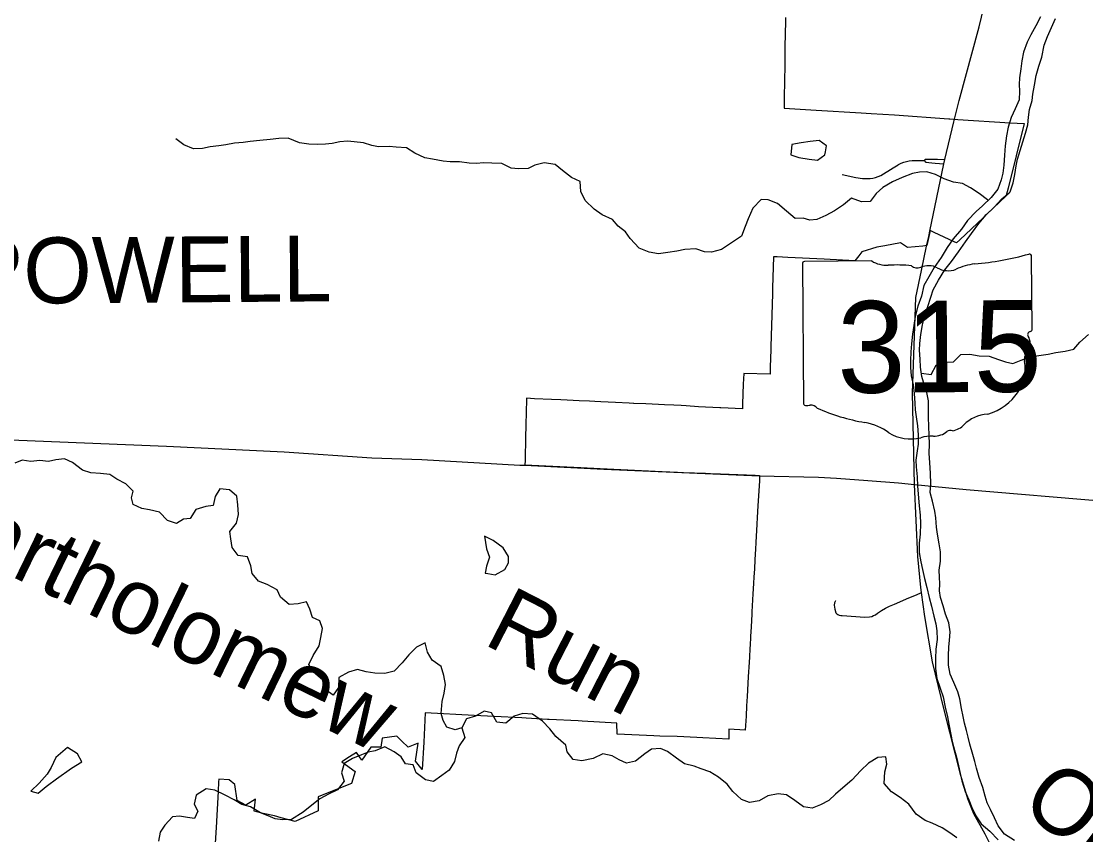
# Model space of a CAD drawing. Extents: x 114843 to 284848, y 317643 to 566895.
# Drawn here: x 186404 to 194482, y 455216 to 461391 of the extents above; entities that cross this region are included whole.
import ezdxf

# ---------------------------------------------------------------- set-up
doc = ezdxf.new("R2010")
doc.units = 0
for name, color, linetype in [('GM_X_City_Street', 7, 'Continuous'), ('GM_X_Corporation', 7, 'Continuous'), ('GM_X_Corporation_Text', 7, 'Continuous'), ('GM_X_Major_River', 7, 'Continuous'), ('GM_X_Major_River_Text', 7, 'Continuous'), ('GM_X_Minor_Lake', 7, 'Continuous'), ('GM_X_Minor_River', 7, 'Continuous'), ('GM_X_Minor_River_Text', 7, 'Continuous'), ('GM_X_State_Location', 7, 'Continuous'), ('GM_X_State_Route', 7, 'Continuous'), ('GM_X_State_Shield', 7, 'Continuous'), ('GM_X_Township_Road', 7, 'Continuous')]:
    doc.layers.add(name, color=color, linetype=linetype)

msp = doc.modelspace()

# ---------------------------------------------------------------- linework, layer by layer
at = {"layer": 'GM_X_City_Street'}
for points in [[(192634.6, 460226.7), (192736.8, 460204.4), (192787, 460197.1), (192803.4, 460196), (192824.4, 460196), (192845.4, 460197.6), (192866.2, 460200.8), (192886.7, 460205.5), (192906.7, 460211.8), (192926.3, 460219.6), (193021.4, 460277.6), (193057.7, 460301.4), (193062, 460303.6), (193081.4, 460312.6), (193101.5, 460320.1), (193122, 460326.1), (193142.9, 460330.6), (193164, 460333.5), (193259.7, 460334.9)], [(193259.7, 460334.9), (193259.6, 460333.1), (193259.7, 460331.3), (193260.2, 460329.6), (193260.9, 460327.9), (193261.8, 460326.5), (193263.1, 460325.1), (193264.5, 460324), (193266, 460323.2), (193267.7, 460322.6), (193269.5, 460322.3), (193314.7, 460316.8), (193340.2, 460314.4), (193406.2, 460308)], [(193259.7, 460334.9), (193260.1, 460336.6), (193260.8, 460338.2), (193261.7, 460339.7), (193262.9, 460341), (193264.3, 460342.1), (193265.8, 460343), (193267.5, 460343.6), (193269.2, 460344), (193320.5, 460344.9), (193356.2, 460343.4), (193413.4, 460342.6)]]:
    msp.add_lwpolyline(points, dxfattribs=at)
at = {"layer": 'GM_X_Corporation'}
msp.add_lwpolyline([(192203.6, 461418.6), (192203, 461388.6), (192199.4, 461199.5), (192198.6, 461135), (192197.6, 461056.5), (192193.6, 460814.2), (192192.2, 460730.3), (192435.1, 460714.7), (192778.8, 460695.8), (192854.8, 460691.6), (193031.1, 460679.2), (193442.9, 460650.2), (193450.9, 460649.7), (193479.6, 460647.7), (193511, 460645.3), (193908.8, 460620.2), (194016, 460613.4), (193892.8, 460123.7), (193877.7, 460067.5), (193877, 460064.9), (193729.6, 459924.6), (193719.6, 459915.1), (193702.7, 459899), (193526.3, 459730.9), (193502.4, 459707.7), (193483.5, 459716.2), (193330.6, 459787.8), (193301.9, 459801.3), (193277, 459687.3), (193260.5, 459685.4), (193245.3, 459684.3), (193130.2, 459673.1), (193077.2, 459708.2), (192956.9, 459686.3), (192895.6, 459675.4), (192784, 459640.1), (192760.2, 459609.7), (192729.9, 459571.9), (192498.1, 459583.7), (192222.4, 459598), (192140.4, 459601.9), (192112.4, 459603), (192105.9, 459368.1), (192104.7, 459323.4), (192104.7, 459321.6), (192097.1, 459082.1), (192092.1, 458921.5), (192088.5, 458808.1), (192088.1, 458789.7), (192087.8, 458776.1), (192086.3, 458710.8), (191886.2, 458716.4), (191882.9, 458635.6), (191877.9, 458486), (191876.3, 458447.6), (191711.8, 458455.9), (191704, 458456.3), (191543.3, 458464.8), (191448.5, 458471.4), (191411.4, 458473.2), (191356.5, 458475.7), (191285.8, 458479.1), (191239.2, 458481.3), (191143.9, 458485.7), (191053.7, 458490), (191048.8, 458490.2), (191017.4, 458491.7), (190913.8, 458496.5), (190802, 458501.8), (190757.8, 458503.9), (190717, 458505.8), (190637.2, 458509.5), (190547.3, 458513.8), (190498.7, 458516), (190427.5, 458519.4), (190297.7, 458525.5), (190237.7, 458528.3), (190237.5, 458520.7), (190235.4, 458423.7), (190233.1, 458326.7), (190230.9, 458229.7), (190227.2, 458066), (190226.9, 458055), (190226.2, 458026.3), (190226.1, 458023.3), (190649.9, 458003.9), (190796.9, 457994.4), (191267.2, 457972.4), (191384.4, 457966.9), (191428.8, 457966.1), (191513.6, 457962.7), (191595.2, 457959.3), (191674.1, 457956.1), (191710.4, 457954.6), (191974.3, 457943.9), (192007.5, 457942.9), (192005.9, 457911.6), (192005.5, 457901.7), (191994.8, 457712), (191989.8, 457623.9), (191986.8, 457572.2), (191979, 457434.1), (191976.1, 457384), (191971.6, 457304.3), (191967.5, 457232.3), (191964.3, 457174.5), (191961.4, 457123.6), (191956.9, 457044.7), (191949.1, 456908.4), (191948.1, 456889), (191942.8, 456793.6), (191938.6, 456719.7), (191938.2, 456713.4), (191935, 456657.6), (191933.4, 456628.9), (191929.7, 456563.7), (191927.5, 456525.4), (191921.2, 456414.3), (191912.7, 456264.2), (191908.7, 456194.6), (191904.1, 456114.4), (191898.2, 456010.2), (191774, 456017), (191773.9, 455996.6), (191773.6, 455940.9), (191577.3, 455951.5), (191530.9, 455954.1), (191381.9, 455962.1), (191250.4, 455963), (191204.5, 455965.2), (190925.1, 455978.5), (190924.6, 456062.4), (190660.4, 456077.5), (190630.8, 456079.1), (190410.5, 456090.3), (190396.2, 456091), (190236.4, 456099.8), (190201.5, 456101.7), (189992, 456113.2), (189840, 456121.6), (189469.5, 456142), (189458, 455918.7), (189447.4, 455710.6), (189396.8, 455774.6), (189416.2, 455910.8), (189340.2, 455879.5), (189291.4, 455926.8), (189252.8, 455964.5), (189141.8, 455949.4), (189132.5, 455879.5), (189055.5, 455880.6), (188987.8, 455780.3), (188946.7, 455839.2), (188896, 455806.4), (188837.1, 455768.5), (188938.2, 455695.5), (188910.5, 455603.7), (188839.2, 455575.5), (188656.1, 455503.1), (188657.5, 455398), (188481.7, 455315.9), (188375.5, 455344.4), (188325.7, 455357.7), (188239, 455377.8), (188191.1, 455389), (188171.5, 455393.5), (188181.5, 455484.4), (188107.8, 455440.9), (188043.2, 455474.7), (188024.1, 455597.5), (187982.2, 455632.6), (187902.6, 455637.1), (187901.6, 455616.8), (187897.5, 455546.3), (187884.7, 455316.1), (187884.6, 455313.4), (187872.4, 455107.3)], dxfattribs=at)
at = {"layer": 'GM_X_Major_River'}
for points in [[(194137.6, 461423.2), (194103.7, 461355.1), (194065.8, 461289), (194037.9, 461230.9), (194010, 461156.7), (193998.1, 461090.6), (193990.2, 461028.5), (193978.2, 460960.4), (193976.3, 460910.3), (193978.4, 460860.2), (193976.4, 460794.1), (193946.5, 460726), (193916.6, 460659.9), (193892.7, 460587.7), (193880.8, 460521.6), (193870.9, 460445.5), (193865, 460375.4), (193861, 460297.3), (193853.1, 460237.2), (193841.2, 460187.1), (193815.3, 460117), (193765.4, 460052.8), (193699.5, 459990.7), (193649.6, 459946.6), (193583.7, 459878.5), (193539.8, 459812.3), (193475.9, 459738.2), (193430, 459674.1), (193386.1, 459597.9), (193332.3, 459521.8), (193292.4, 459451.6), (193254.5, 459385.5), (193234.6, 459303.4), (193208.7, 459227.2), (193188.8, 459149.1), (193176.8, 459081), (193166.9, 459014.9), (193159, 458942.7), (193155.1, 458880.6), (193151.1, 458814.5), (193151.2, 458762.5), (193157.3, 458698.3), (193171.3, 458630.2), (193179.4, 458566.1), (193185.5, 458492), (193187.5, 458441.9), (193195.6, 458387.8), (193205.6, 458319.7), (193209.7, 458251.6), (193209.8, 458181.5), (193201.8, 458129.4), (193191.9, 458059.3), (193194, 458007.2), (193202.1, 457933.1), (193206.1, 457861), (193218.3, 457712.7), (193226.4, 457642.6), (193228.4, 457578.5), (193226.5, 457496.4), (193218.6, 457428.2), (193218.7, 457358.1), (193230.7, 457286), (193242.8, 457227.9), (193258.9, 457161.8), (193276.9, 457091.7), (193295, 457015.6), (193311, 456949.5), (193329.1, 456875.4), (193343.2, 456817.3), (193353.2, 456763.2), (193353.3, 456697.1), (193345.4, 456624.9)], [(193909.2, 460095), (193931.1, 460163.1), (193943.1, 460227.2), (193955, 460293.3), (193964.9, 460343.4), (194024.7, 460541.7), (194042.6, 460605.8), (194048.5, 460663.9), (194056.4, 460720), (194074.4, 460788.1), (194080.3, 460838.2), (194092.2, 460906.4), (194106.1, 460978.5), (194126, 461050.6), (194148, 461118.7), (194167.8, 461208.9), (194191.8, 461275), (194251.6, 461411.2)], [(193940.5, 455170.7), (193864.5, 455220.7), (193816.5, 455282.8), (193788.4, 455344.9), (193760.4, 455407), (193734.4, 455457.1), (193718.3, 455509.2), (193702.3, 455573.3), (193672.2, 455649.4), (193652.1, 455721.5), (193640.1, 455771.6), (193624, 455823.7), (193602, 455901.8), (193589.9, 455955.9), (193575.9, 456006), (193561.8, 456062.1), (193551.8, 456112.1), (193539.7, 456174.2), (193527.7, 456246.4), (193511.6, 456300.5), (193481.6, 456370.5), (193453.5, 456434.7), (193441.4, 456502.8), (193439.4, 456572.9), (193443.3, 456641), (193447.2, 456691.1), (193453.2, 456755.2), (193443.1, 456823.3), (193419, 456889.4), (193399, 456953.5), (193380.9, 457017.6), (193372.9, 457067.7), (193374.8, 457119.8), (193372.8, 457169.9), (193370.7, 457224), (193378.6, 457292.1), (193378.6, 457362.2), (193370.5, 457424.3), (193356.4, 457496.4), (193350.4, 457550.5), (193344.3, 457620.6), (193336.2, 457672.7), (193318.2, 457746.8), (193302.1, 457812.9), (193306, 457877), (193304, 457959.2), (193299.9, 458039.3), (193293.8, 458111.4), (193295.7, 458179.5), (193293.6, 458247.7), (193291.6, 458313.8), (193289.5, 458385.9), (193289.4, 458508.1), (193277.3, 458572.2), (193257.3, 458626.3), (193239.2, 458694.4), (193229.1, 458764.5), (193225.1, 458824.6), (193221, 458892.7), (193223, 458944.8), (193230.9, 459012.9), (193242.8, 459085), (193258.7, 459147.1), (193284.6, 459225.3), (193306.5, 459297.4), (193324.4, 459351.5), (193364.3, 459425.6), (193412.2, 459503.8), (193462.1, 459565.9), (193516, 459640.1), (193569.9, 459716.2), (193615.8, 459780.3), (193669.7, 459854.5), (193725.5, 459920.6), (193787.4, 459980.7), (193845.3, 460042.8), (193901.1, 460089), (193909.2, 460095)], [(193345.4, 456624.9), (193341.4, 456552.8), (193341.5, 456476.7), (193351.6, 456402.6), (193377.7, 456328.4), (193399.7, 456262.3), (193415.8, 456184.2), (193431.9, 456110.1), (193441.9, 456054), (193458, 455975.9), (193468, 455923.8), (193486.1, 455857.7), (193500.2, 455803.6), (193516.2, 455739.5), (193528.3, 455681.4), (193542.3, 455625.3), (193566.4, 455543.2), (193594.4, 455481.1), (193616.5, 455423), (193648.5, 455358.9), (193688.6, 455298.8), (193754.6, 455242.7), (193818.6, 455176.7)]]:
    msp.add_lwpolyline(points, dxfattribs=at)
at = {"layer": 'GM_X_Minor_Lake'}
for points in [[(192250.5, 460456.2), (192243.1, 460378), (192305.2, 460356.4), (192383.2, 460342.9), (192445.2, 460335.3), (192502.9, 460377.8), (192506.6, 460400.3)], [(192506.6, 460400.3), (192514.3, 460446), (192458.1, 460485.6), (192390.2, 460479.2), (192322.3, 460466.7), (192250.5, 460456.2)], [(189919.4, 457481.4), (189934.1, 457385.3), (189956.5, 457323.4), (189935.1, 457255.1), (189925.5, 457201), (189945.4, 457197.9)], [(189945.4, 457197.9), (190001.5, 457189.4), (190073.2, 457228), (190100.8, 457278.3), (190100.4, 457328.3), (190059.9, 457394.2), (189985.6, 457447.8), (189919.4, 457481.4)], [(186754.4, 455877.8), (186667.1, 455801.1), (186631.7, 455724.7), (186600.1, 455674.4), (186538.7, 455607.9), (186475.2, 455547.4), (186531.3, 455531.7), (186592.6, 455582)], [(186592.6, 455582), (186602.8, 455590.3), (186670.3, 455640.8), (186785.6, 455721.7), (186863.2, 455768.3), (186830.7, 455830.2), (186754.4, 455877.8)]]:
    msp.add_lwpolyline(points, dxfattribs=at)
at = {"layer": 'GM_X_Minor_River'}
for points in [[(193741.5, 460030.3), (193736.5, 460035.6), (193674.2, 460083.2), (193607.9, 460126.9), (193547.7, 460158.5), (193479.6, 460170.1), (193407.5, 460195.6), (193341.3, 460227.2), (193277.2, 460246.8), (193221.3, 460244.4), (193167.4, 460234), (193089.7, 460205.5), (193016, 460172.9), (192942.4, 460128.3), (192890.8, 460083.9), (192847.3, 460023.5), (192779.4, 460021), (192705.2, 460048.6), (192643.7, 459998.1), (192576.1, 459951.5), (192510.4, 459915), (192440.7, 459886.5), (192388.8, 459880.1), (192336.7, 459895.8), (192276.8, 459893.4), (192212.4, 459949.1), (192142, 460006.7), (192071.8, 460036.3), (192017.9, 460037.9), (191954.5, 459971.3), (191921.1, 459891), (191897.6, 459832.7), (191870.2, 459758.4), (191792.6, 459709.8), (191719.1, 459659.2), (191641.3, 459636.7), (191589.3, 459640.3), (191523.2, 459663.9), (191439.3, 459659.3), (191379.4, 459644.9), (191311.6, 459634.4), (191239.7, 459625.9), (191167.7, 459637.5), (191093.5, 459669), (191025, 459740.7), (190988.6, 459792.5), (190934.4, 459834.2), (190890, 459886), (190811.8, 459921.5), (190751.5, 459965.2), (190683.1, 460030.9), (190650.6, 460098.8), (190646, 460174.9), (190579.8, 460204.5), (190511.5, 460258.1), (190455.2, 460303.8), (190371.1, 460315.2), (190301.3, 460298.7), (190249.6, 460272.3), (190177.7, 460269.9), (190121.7, 460275.5), (190051.4, 460311.1), (189975.5, 460314.6), (189913.5, 460316.2), (189855.6, 460311.8), (189803.6, 460313.4), (189729.6, 460324.9), (189659.7, 460324.5), (189605.7, 460328.1), (189523.7, 460343.6), (189467.6, 460353.2), (189391.4, 460388.8), (189327.1, 460430.4), (189249.2, 460435.9), (189195.2, 460439.5), (189115.3, 460437), (189063.2, 460448.7), (189001.1, 460468.3), (188931.1, 460475.8), (188879.1, 460479.5), (188821.2, 460475.1), (188763.4, 460462.7), (188711.5, 460458.3), (188655.5, 460454), (188585.6, 460457.5), (188515.5, 460469), (188429.4, 460502.5), (188359.4, 460500), (188293.5, 460493.6), (188213.7, 460485.1), (188141.8, 460478.6), (188087.9, 460470.2), (188022, 460465.7), (187956.1, 460453.3), (187904.2, 460444.9), (187836.3, 460438.5), (187778.5, 460424.1), (187710.6, 460421.6), (187636.4, 460453.1), (187576.1, 460498.8)], [(193235.6, 458719.7), (193309, 458710.4), (193346.5, 458780.7), (193412.2, 458803.2), (193478.2, 458805.7), (193533.7, 458860.2), (193601.6, 458862.6), (193673.7, 458851.1), (193749.6, 458849.6), (193819.8, 458822), (193873.8, 458806.4), (193927.9, 458792.7), (193991.6, 458817.2), (194051.4, 458839.6), (194125.3, 458852.2), (194197.1, 458864.7), (194255, 458875.1), (194326.8, 458885.6), (194390.7, 458902.1), (194436.2, 458954.5), (194503.7, 459013)], [(189747.4, 456027), (189696.9, 456011.4), (189632.8, 456031), (189606.4, 456082.9), (189590, 456134.9), (189597.3, 456227.1), (189612.8, 456291.3), (189624.3, 456355.5), (189611.8, 456423.5), (189589.3, 456493.5), (189522.9, 456541.1), (189486.5, 456601), (189470, 456671), (189402.3, 456640.5), (189344.8, 456582), (189295.3, 456519.6), (189233.8, 456457.1), (189162, 456440.6), (189086.1, 456442.1), (189022.1, 456451.7), (188956, 456469.3), (188888.2, 456448.8), (188814.6, 456408.2), (188811.2, 456334.1), (188769.6, 456275.7), (188707.3, 456321.4), (188688.8, 456391.4), (188622.4, 456449), (188586, 456508.9), (188619.4, 456577.2), (188664.8, 456649.7), (188678.4, 456711.9), (188689.8, 456782), (188669.4, 456840), (188613.2, 456865.7), (188592.8, 456927.7), (188568.4, 456983.6), (188504.5, 456967.2), (188436.6, 456962.7), (188370.3, 457018.4), (188345.8, 457074.3), (188269.6, 457115.9), (188203.5, 457139.5), (188155, 457199.2), (188146.6, 457257.3), (188120.1, 457325.2), (188050.1, 457334.8), (188003.7, 457396.6), (187995.1, 457462.6), (187986.7, 457516.7), (188038.2, 457581.1), (188051.7, 457645.3), (188047.1, 457719.4), (188038.6, 457785.5), (187984.3, 457833.2), (187910.3, 457840.7), (187874.8, 457782.4), (187861.3, 457714.2), (187805.4, 457707.8), (187729.7, 457685.3), (187686.2, 457616.9), (187634.3, 457610.5), (187582.6, 457578.1), (187512.5, 457601.7), (187454.1, 457663.4), (187376, 457682.9), (187320, 457692.6), (187253.8, 457722.2), (187239.4, 457772.2), (187253, 457824.3), (187196.6, 457878.1), (187128.4, 457913.7), (187076.2, 457949.4), (187004.2, 457958.9), (186932.2, 457962.5), (186868.1, 457984.1), (186793.7, 458041.7), (186731.5, 458069.3), (186665.7, 458060.9), (186609.8, 458048.5), (186543.8, 458056.1), (186475.9, 458047.6), (186411.9, 458059.2), (186356.1, 458036.8)], [(193504, 455191.4), (193449.8, 455229.1), (193393.5, 455266.8), (193317.3, 455302.4), (193263.2, 455324), (193194.9, 455371.6), (193140.3, 455447.4), (193074, 455499), (193007.7, 455540.7), (192953.3, 455604.4), (192958.6, 455692.6), (192972.1, 455750.8), (192965.7, 455806.9), (192903.8, 455802.4), (192834.2, 455757.9), (192774.7, 455703.4), (192707.3, 455628.8), (192639.8, 455572.2), (192584.2, 455523.8), (192532.6, 455475.4), (192468.9, 455442.9), (192407.2, 455416.4), (192341.2, 455428), (192274.8, 455475.6), (192210.6, 455519.3), (192148.6, 455526.9), (192070.7, 455510.3), (192003.1, 455473.8), (191931.3, 455459.3), (191869.1, 455482.9), (191802.7, 455544.6), (191760.3, 455598.4), (191694, 455652), (191629.7, 455693.7), (191563.6, 455715.3), (191509.5, 455734.9), (191437.4, 455752.5), (191377.1, 455796.1), (191308.8, 455847.8), (191254.7, 455869.5), (191186.8, 455865), (191135.1, 455828.6), (191065.6, 455774), (190995.7, 455759.5), (190941.6, 455785.2), (190887.4, 455814.9), (190817.3, 455828.5), (190743.7, 455793.9), (190657.9, 455777.3), (190591.9, 455786.9), (190547.4, 455844.7), (190537.1, 455894.7), (190460.6, 455962.3), (190416.2, 456020.1), (190359.8, 456077.9), (190283.5, 456131.5), (190209.5, 456137), (190143.7, 456116.5), (190080.2, 456062), (190012.2, 456069.6), (189973.6, 456141.4), (189915.6, 456153.1), (189851.9, 456116.6), (189782.2, 456094.1), (189746.7, 456025.7), (189769.3, 455953.7), (189727.8, 455891.4), (189706.2, 455835.1), (189690.7, 455770.9), (189651.3, 455704.5), (189595.6, 455666.1), (189532.1, 455619.6), (189472, 455631.2), (189401.7, 455684.8), (189377.2, 455746.8), (189319.2, 455754.4), (189286.8, 455806.3), (189234.6, 455844), (189162.3, 455883.6), (189090.6, 455853.1), (189036.8, 455842.7), (188985, 455822.3), (188917.2, 455793.8), (188853.6, 455755.4), (188834.2, 455685.1), (188854.6, 455621.1), (188803.2, 455556.7), (188735.5, 455522.2), (188669.8, 455487.7), (188596.3, 455429.1), (188542.7, 455386.7), (188455.2, 455330), (188385.3, 455329.6), (188331.3, 455337.2)], [(188331.3, 455337.2), (188277.1, 455358.9), (188219, 455380.5), (188142.7, 455428.1), (188076.6, 455445.7), (188020.4, 455481.4), (187952.2, 455517), (187874, 455554.6), (187808, 455564.2), (187732.4, 455515.6), (187716.9, 455447.4), (187743.3, 455393.5), (187717.8, 455339.2), (187665.8, 455346.9), (187603.7, 455356.5), (187551.8, 455350.1), (187494.4, 455287.6), (187458.8, 455235.3), (187445.3, 455167.1)]]:
    msp.add_lwpolyline(points, dxfattribs=at)
at = {"layer": 'GM_X_State_Route'}
for points in [[(193480.9, 460627.3), (193521.9, 460789.6), (193672.5, 461347.8), (193816.4, 461949.4)], [(193290.4, 459756.6), (193299.5, 459798), (193406.2, 460308), (193413.4, 460342.6), (193480.9, 460627.3)], [(193235.7, 459498.9), (193274.6, 459684.1), (193290.4, 459756.6)], [(193183, 457874.7), (193167.3, 458567.4), (193192.4, 459293.2), (193235.7, 459498.9)], [(184940.7, 458269.6), (186071.8, 458224.4), (187505.7, 458164.6), (188399, 458120.9), (189064.7, 458076.9), (189442.8, 458064.6), (190186.2, 458022.2)], [(190186.2, 458022.2), (190223.7, 458020.1), (190824.1, 457990.4), (192005, 457939.7)], [(193183, 457874.7), (193574.8, 457837.3), (194656, 457744.2), (194739.2, 457740.4), (194759.1, 457738.7), (195324.4, 457689.5), (195719.6, 457729.6), (196143.3, 457786.4), (196324.3, 457820), (196899.4, 457924.6), (196952.4, 457937.5), (197269.4, 457996), (197361.2, 458012.8), (197474.8, 458029.1), (197601, 458027.6), (197931.6, 458010.9), (198554.2, 457980.1), (198782.2, 457968.6)], [(192005, 457939.7), (192454, 457929.1), (192590.6, 457922.9), (192828.4, 457904.5), (193059.9, 457887.2), (193183, 457874.7)], [(194413.5, 453536.6), (194256.6, 453938.5), (193997.1, 454600.6), (193851.8, 454935.4), (193784.4, 455088), (193719.3, 455218.9), (193633.9, 455374.6), (193588.1, 455487.4), (193535, 455666), (193406.9, 456163.7), (193320, 456528.5), (193261.6, 456871.8), (193236.6, 457055.3), (193231.2, 457091.9), (193208.1, 457326.4), (193183, 457874.7)]]:
    msp.add_lwpolyline(points, dxfattribs=at)
at = {"layer": 'GM_X_State_Shield'}
for p, q in [((192331.6, 459549), (192339.2, 458492.3)), ((192858.2, 459570.9), (192348.6, 459567.3)), ((194075.4, 459053.2), (194071.4, 459605.9)), ((194075.3, 459053.3), (194075.4, 459053.2))]:
    msp.add_line(p, q, dxfattribs=at)
for centre, major_axis, ratio, start_param, end_param in [((192351.5, 459551.4), (20.2, 0.1), 0.8, 1.712693, 3.28349), ((192978.7, 459694.5), (195.5, 1.4), 0.8, 4.042523, 4.731795), ((193689.5, 459254.2), (371.3, 2.7), 0.8, 1.699011, 2.107814), ((193441.3, 461015.8), (1845.4, 13.3), 0.800001, 4.814396, 5.04237), ((194052.1, 459608), (19.4, 0.1), 0.8, 6.141152, 7.989035), ((193048.7, 458979.1), (702, 5.1), 0.8, 1.404758, 1.657858), ((193203.8, 459563), (56.4, 0.4), 0.8, 3.836095, 5.185415), ((193287.5, 459441.5), (117.3, 0.8), 0.8, 0.950623, 2.079405), ((193437.7, 459610.1), (141.1, 1), 0.8, 4.081561, 5.145723), ((194071.2, 459012.5), (30, 0.2), 0.8, 1.883978, 3.671073), ((193881, 458941.3), (180, 1.3), 0.8, 5.934695, 6.695948), ((194054.8, 459050.9), (20.7, 0.1), 0.8, 5.05454, 6.418171), ((194146.5, 458822.3), (130.9, 0.9), 0.8, 2.387724, 3.262537), ((193561.1, 458747.8), (461.6, 3.3), 0.8, 5.101753, 6.440018), ((192359.3, 458490.2), (20.3, 0.1), 0.8, 3.00124, 4.508301), ((192361.6, 458598.3), (155.2, 1.1), 0.8, 4.665946, 4.897461), ((192394.6, 458431.8), (56, 0.4), 0.8, 0.519207, 1.627899), ((193094.3, 459386.2), (1332.7, 9.6), 0.8, 4.195995, 4.488959), ((192706.9, 458020.3), (417, 3), 0.8, 0.82352, 1.323588), ((193759.6, 458205.9), (252.8, 1.8), 0.8, 1.647645, 2.488433), ((193154.9, 458432), (264.6, 1.9), 0.8, 4.026481, 4.996735), ((193327.7, 458354.1), (141, 1), 0.8, 4.691044, 5.507374), ((193455.9, 458252.7), (39.7, 0.3), 0.8, 1.147584, 2.315152), ((193437.9, 458397.9), (149.1, 1.1), 0.8, 4.937069, 5.64225), ((193310.4, 458067.8), (217.4, 1.6), 0.8, 1.495662, 1.94098)]:
    msp.add_ellipse(centre, major_axis=major_axis, ratio=ratio, start_param=start_param, end_param=end_param, dxfattribs=at)
at = {"layer": 'GM_X_Township_Road'}
msp.add_lwpolyline([(192581.7, 456991.1), (192582.2, 456991.3), (192575.9, 456975.1), (192573.7, 456957.4), (192577.1, 456926.9), (192586.7, 456899), (192591.9, 456892.9), (192601.3, 456886.7), (192610.6, 456881.6), (192623.1, 456878.6), (192633.4, 456878.7), (192805.1, 456867.6), (192842.3, 456868.9), (192857.8, 456872.1), (192871.2, 456879.4), (192885.6, 456885.7), (192901.1, 456897.2), (192932.9, 456918.1), (192961.8, 456935.9), (192993.7, 456949.6), (193029.8, 456966.4), (193140.1, 457012.7), (193196.8, 457035.9), (193236.6, 457055.3)], dxfattribs=at)

# ---------------------------------------------------------------- texts
at = {"layer": 'GM_X_Corporation_Text'}
msp.add_text('POWELL', height=500.01, rotation=0.41327, dxfattribs=at).set_placement((185974.9, 459244.8))
at = {"layer": 'GM_X_Major_River_Text'}
msp.add_text('Olentangy', height=500, rotation=322.95564, dxfattribs=at).set_placement((193969.8, 455417.6))
at = {"layer": 'GM_X_Minor_River_Text'}
for s, height, rotation, p in [('Bartholomew', 500.022, 334.10915, (185579.2, 457539.6)), ('Run', 500.02, 332.81627, (189900.8, 456668))]:
    msp.add_text(s, height=height, rotation=rotation, dxfattribs=at).set_placement(p)
at = {"layer": 'GM_X_State_Location'}
for s, p in [('s', (193186.4, 458956.5)), ('r', (193186.4, 458956.5)), ('315', (192833.9, 458881.2))]:
    msp.add_text(s, height=1, rotation=0.41352, dxfattribs=at).set_placement(p)
at = {"layer": 'GM_X_State_Shield'}
msp.add_text('315', height=696.11, rotation=0.41352, dxfattribs=at).set_placement((192598.1, 458568.7))

doc.saveas('drawing.dxf')
